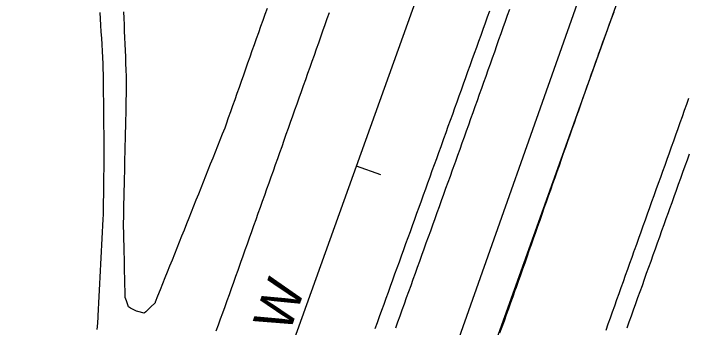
# Model space of a CAD drawing. Extents: x 1901471 to 1963503, y 756461 to 799997.
# Drawn here: x 1940925 to 1941029.5, y 780731.1 to 780779.7 of the extents above; entities that cross this region are included whole.
import ezdxf

# ---------------------------------------------------------------- set-up
doc = ezdxf.new("R2010")
doc.units = 0
for name, color, linetype in [('RD_EX_Fence_Other', 7, 'Continuous'), ('RD_EX_H2O', 7, 'Continuous'), ('RD_EX_Road', 7, 'Continuous'), ('RD_HC_Cl', 7, 'Continuous'), ('RD_HC_Data', 7, 'Continuous'), ('RD_HC_Data_Tic', 7, 'Continuous')]:
    doc.layers.add(name, color=color, linetype=linetype)

msp = doc.modelspace()

# ---------------------------------------------------------------- linework, layer by layer
at = {"layer": 'RD_EX_Fence_Other'}
msp.add_lwpolyline([(1941119.95, 781082.21), (1941101.45, 781029.76), (1941079.78, 780969.79), (1941064.01, 780926.33), (1941050.62, 780889.8), (1941031.96, 780837.1), (1941011.64, 780779.47), (1940993.9, 780729.41), (1940976.11, 780680.54), (1940959.84, 780635.74)], dxfattribs=at)
at = {"layer": 'RD_EX_H2O'}
msp.add_lwpolyline([(1941000.29, 780730.23), (1941000.63, 780731.17), (1941000.97, 780732.11), (1941001.31, 780733.06), (1941001.65, 780734), (1941001.98, 780734.94), (1941002.32, 780735.88), (1941002.66, 780736.82), (1941002.84, 780737.31), (1941003.17, 780738.25), (1941003.5, 780739.2), (1941003.83, 780740.14), (1941004.17, 780741.08), (1941004.5, 780742.02), (1941004.83, 780742.97), (1941005.16, 780743.91), (1941005.5, 780744.85), (1941005.83, 780745.8), (1941006.16, 780746.74), (1941006.49, 780747.68), (1941006.83, 780748.63), (1941007.16, 780749.57), (1941007.49, 780750.51), (1941007.82, 780751.46), (1941008.16, 780752.4), (1941008.49, 780753.34), (1941008.82, 780754.28), (1941009.15, 780755.23), (1941009.49, 780756.17), (1941009.82, 780757.11), (1941010.15, 780758.06), (1941010.48, 780759), (1941010.82, 780759.94), (1941011.15, 780760.89), (1941011.48, 780761.83), (1941011.81, 780762.77), (1941012.15, 780763.71), (1941012.48, 780764.66), (1941012.81, 780765.6), (1941013.14, 780766.54), (1941013.48, 780767.49), (1941013.81, 780768.43), (1941014.14, 780769.37), (1941014.47, 780770.32), (1941014.81, 780771.26), (1941015.14, 780772.2), (1941015.47, 780773.15), (1941015.55, 780773.38), (1941015.9, 780774.32), (1941016.24, 780775.26), (1941016.59, 780776.2), (1941016.93, 780777.13), (1941017.27, 780778.07), (1941017.62, 780779.01), (1941017.96, 780779.95)], dxfattribs=at)
at = {"layer": 'RD_EX_Road'}
for points in [[(1940964.24, 780780.48), (1940963.9, 780779.54), (1940963.57, 780778.6), (1940963.24, 780777.65), (1940962.9, 780776.71), (1940962.57, 780775.77), (1940962.24, 780774.83), (1940961.9, 780773.88), (1940961.57, 780772.94), (1940961.23, 780772), (1940960.9, 780771.05), (1940960.57, 780770.11), (1940960.23, 780769.17), (1940959.9, 780768.23), (1940959.57, 780767.28), (1940959.23, 780766.34), (1940958.9, 780765.4), (1940958.56, 780764.46), (1940958.56, 780764.46), (1940958.23, 780763.51), (1940957.9, 780762.57), (1940957.68, 780761.95), (1940957.31, 780761.02), (1940956.93, 780760.09), (1940956.56, 780759.16), (1940956.19, 780758.23), (1940955.82, 780757.3), (1940955.45, 780756.37), (1940955.08, 780755.44), (1940954.71, 780754.52), (1940954.34, 780753.59), (1940953.97, 780752.66), (1940953.6, 780751.73), (1940953.23, 780750.8), (1940952.86, 780749.87), (1940952.49, 780748.94), (1940952.12, 780748.01), (1940951.75, 780747.09), (1940951.38, 780746.16), (1940951.01, 780745.23), (1940950.64, 780744.3), (1940950.27, 780743.37), (1940949.9, 780742.44), (1940949.53, 780741.51), (1940949.15, 780740.58), (1940948.78, 780739.65), (1940948.41, 780738.73), (1940948.04, 780737.8), (1940947.67, 780736.87), (1940947.3, 780735.94), (1940946.93, 780735.01), (1940946.89, 780734.9), (1940946.17, 780734.21), (1940945.45, 780733.51), (1940945.21, 780733.27), (1940944.24, 780733.53), (1940944, 780733.59), (1940943.12, 780734.06), (1940942.79, 780734.24), (1940942.46, 780735.19), (1940942.29, 780735.71), (1940942.26, 780736.71), (1940942.24, 780737.71), (1940942.22, 780738.71), (1940942.19, 780739.71), (1940942.17, 780740.71), (1940942.15, 780741.71), (1940942.12, 780742.71), (1940942.1, 780743.71), (1940942.08, 780744.71), (1940942.05, 780745.71), (1940942.03, 780746.7), (1940942.02, 780747.2), (1940942.04, 780748.2), (1940942.06, 780749.2), (1940942.08, 780750.2), (1940942.11, 780751.2), (1940942.13, 780752.2), (1940942.15, 780753.2), (1940942.17, 780754.2), (1940942.2, 780755.2), (1940942.22, 780756.2), (1940942.24, 780757.2), (1940942.24, 780757.2), (1940942.26, 780758.2), (1940942.29, 780759.2), (1940942.31, 780760.2), (1940942.33, 780761.2), (1940942.35, 780762.2), (1940942.38, 780763.19), (1940942.4, 780764.19), (1940942.42, 780765.19), (1940942.44, 780766.19), (1940942.47, 780767.19), (1940942.49, 780768.19), (1940942.5, 780768.95), (1940942.46, 780769.95), (1940942.43, 780770.95), (1940942.39, 780771.95), (1940942.35, 780772.95), (1940942.31, 780773.95), (1940942.27, 780774.95), (1940942.23, 780775.95), (1940942.19, 780776.95), (1940942.15, 780777.94), (1940942.11, 780778.94), (1940942.07, 780779.94)], [(1940998.67, 780780.06), (1940998.33, 780779.11), (1940997.99, 780778.17), (1940997.65, 780777.23), (1940997.31, 780776.29), (1940996.98, 780775.35), (1940996.64, 780774.41), (1940996.3, 780773.47), (1940995.96, 780772.53), (1940995.62, 780771.59), (1940995.29, 780770.64), (1940994.95, 780769.7), (1940994.61, 780768.76), (1940994.27, 780767.82), (1940993.93, 780766.88), (1940993.6, 780765.94), (1940993.26, 780765), (1940992.92, 780764.06), (1940992.58, 780763.12), (1940992.24, 780762.17), (1940991.91, 780761.23), (1940991.57, 780760.29), (1940991.23, 780759.35), (1940991.13, 780759.06), (1940990.79, 780758.12), (1940990.45, 780757.18), (1940990.11, 780756.24), (1940989.77, 780755.3), (1940989.43, 780754.36), (1940989.09, 780753.42), (1940988.75, 780752.48), (1940988.41, 780751.54), (1940988.07, 780750.6), (1940987.73, 780749.66), (1940987.39, 780748.71), (1940987.05, 780747.77), (1940986.71, 780746.83), (1940986.37, 780745.89), (1940986.03, 780744.95), (1940985.69, 780744.01), (1940985.35, 780743.07), (1940985.01, 780742.13), (1940984.67, 780741.19), (1940984.33, 780740.25), (1940983.99, 780739.31), (1940983.65, 780738.37), (1940983.31, 780737.43), (1940982.97, 780736.49), (1940982.63, 780735.55), (1940982.29, 780734.61), (1940981.95, 780733.67), (1940981.61, 780732.73), (1940981.27, 780731.79), (1940980.93, 780730.85)], [(1941001.77, 780780.31), (1941001.43, 780779.37), (1941001.1, 780778.43), (1941000.76, 780777.49), (1941000.43, 780776.54), (1941000.09, 780775.6), (1940999.76, 780774.66), (1940999.42, 780773.72), (1940999.09, 780772.78), (1940998.75, 780771.83), (1940998.42, 780770.89), (1940998.08, 780769.95), (1940997.75, 780769.01), (1940997.41, 780768.07), (1940997.07, 780767.12), (1940996.74, 780766.18), (1940996.4, 780765.24), (1940996.07, 780764.3), (1940995.73, 780763.35), (1940995.4, 780762.41), (1940995.06, 780761.47), (1940994.73, 780760.53), (1940994.39, 780759.59), (1940994.06, 780758.64), (1940993.72, 780757.7), (1940993.39, 780756.76), (1940993.24, 780756.34), (1940992.9, 780755.4), (1940992.56, 780754.46), (1940992.22, 780753.52), (1940991.88, 780752.58), (1940991.55, 780751.64), (1940991.21, 780750.7), (1940990.87, 780749.76), (1940990.53, 780748.82), (1940990.19, 780747.87), (1940989.85, 780746.93), (1940989.52, 780745.99), (1940989.18, 780745.05), (1940988.84, 780744.11), (1940988.5, 780743.17), (1940988.16, 780742.23), (1940987.82, 780741.29), (1940987.48, 780740.35), (1940987.15, 780739.41), (1940986.81, 780738.47), (1940986.47, 780737.52), (1940986.13, 780736.58), (1940985.79, 780735.64), (1940985.45, 780734.7), (1940985.12, 780733.76), (1940984.78, 780732.82), (1940984.44, 780731.88), (1940984.1, 780730.94)], [(1940937.95, 780730.74), (1940938.02, 780731.74), (1940938.1, 780732.74), (1940938.1, 780732.86), (1940938.16, 780733.86), (1940938.21, 780734.86), (1940938.26, 780735.86), (1940938.31, 780736.86), (1940938.36, 780737.85), (1940938.41, 780738.85), (1940938.46, 780739.85), (1940938.51, 780740.85), (1940938.56, 780741.85), (1940938.61, 780742.85), (1940938.67, 780743.85), (1940938.72, 780744.85), (1940938.77, 780745.84), (1940938.82, 780746.84), (1940938.87, 780747.84), (1940938.91, 780748.57), (1940938.92, 780749.57), (1940938.93, 780750.57), (1940938.95, 780751.57), (1940938.96, 780752.57), (1940938.98, 780753.57), (1940938.99, 780754.57), (1940938.99, 780754.57), (1940939, 780755.57), (1940939.02, 780756.57), (1940939.03, 780757.57), (1940939.04, 780758.17), (1940939.03, 780759.17), (1940939.02, 780760.17), (1940939.01, 780761.17), (1940938.99, 780762.17), (1940938.98, 780763.17), (1940938.97, 780764.17), (1940938.96, 780765.17), (1940938.95, 780766.17), (1940938.94, 780767.17), (1940938.92, 780768.17), (1940938.91, 780769.17), (1940938.9, 780770.17), (1940938.89, 780771.17), (1940938.88, 780771.87), (1940938.82, 780772.87), (1940938.76, 780773.87), (1940938.7, 780774.87), (1940938.64, 780775.86), (1940938.58, 780776.86), (1940938.52, 780777.86), (1940938.47, 780778.86), (1940938.41, 780779.86)], [(1940973.85, 780779.8), (1940973.51, 780778.86), (1940973.18, 780777.91), (1940972.84, 780776.97), (1940972.51, 780776.03), (1940972.18, 780775.09), (1940971.84, 780774.14), (1940971.51, 780773.2), (1940971.17, 780772.26), (1940970.84, 780771.31), (1940970.51, 780770.37), (1940970.17, 780769.43), (1940969.84, 780768.49), (1940969.5, 780767.54), (1940969.17, 780766.6), (1940968.84, 780765.66), (1940968.5, 780764.72), (1940968.17, 780763.77), (1940967.83, 780762.83), (1940967.83, 780762.83), (1940967.5, 780761.89), (1940967.16, 780760.95), (1940966.83, 780760), (1940966.5, 780759.06), (1940966.16, 780758.12), (1940965.83, 780757.18), (1940965.49, 780756.23), (1940965.16, 780755.29), (1940964.83, 780754.35), (1940964.49, 780753.41), (1940964.16, 780752.46), (1940963.82, 780751.52), (1940963.49, 780750.58), (1940963.16, 780749.64), (1940962.82, 780748.69), (1940962.49, 780747.75), (1940962.15, 780746.81), (1940961.82, 780745.87), (1940961.49, 780744.92), (1940961.15, 780743.98), (1940960.82, 780743.04), (1940960.48, 780742.1), (1940960.15, 780741.15), (1940960.04, 780740.83), (1940959.7, 780739.89), (1940959.36, 780738.95), (1940959.02, 780738.01), (1940958.69, 780737.07), (1940958.35, 780736.13), (1940958.01, 780735.19), (1940957.68, 780734.25), (1940957.34, 780733.3), (1940957, 780732.36), (1940956.66, 780731.42), (1940956.33, 780730.48)], [(1941029.5, 780766.52), (1941029.16, 780765.58), (1941028.82, 780764.64), (1941028.49, 780763.69), (1941028.15, 780762.75), (1941027.81, 780761.81), (1941027.48, 780760.87), (1941027.14, 780759.93), (1941026.8, 780758.99), (1941026.46, 780758.04), (1941026.13, 780757.1), (1941025.79, 780756.16), (1941025.45, 780755.22), (1941025.12, 780754.28), (1941024.78, 780753.34), (1941024.44, 780752.39), (1941024.11, 780751.45), (1941023.77, 780750.51), (1941023.43, 780749.57), (1941023.1, 780748.63), (1941022.76, 780747.69), (1941022.42, 780746.75), (1941022.09, 780745.8), (1941021.75, 780744.86), (1941021.41, 780743.92), (1941021.08, 780742.98), (1941021.04, 780742.86), (1941020.7, 780741.92), (1941020.36, 780740.98), (1941020.03, 780740.04), (1941019.69, 780739.1), (1941019.36, 780738.15), (1941019.02, 780737.21), (1941018.68, 780736.27), (1941018.35, 780735.33), (1941018.01, 780734.39), (1941017.68, 780733.44), (1941017.34, 780732.5), (1941017, 780731.56), (1941016.67, 780730.62)], [(1941029.59, 780757.9), (1941029.25, 780756.96), (1941028.91, 780756.02), (1941028.57, 780755.08), (1941028.24, 780754.14), (1941027.9, 780753.2), (1941027.56, 780752.26), (1941027.22, 780751.32), (1941026.88, 780750.38), (1941026.54, 780749.43), (1941026.33, 780748.83), (1941025.99, 780747.89), (1941025.65, 780746.95), (1941025.31, 780746.01), (1941024.98, 780745.06), (1941024.64, 780744.12), (1941024.3, 780743.18), (1941023.96, 780742.24), (1941023.63, 780741.3), (1941023.29, 780740.36), (1941022.95, 780739.42), (1941022.61, 780738.47), (1941022.28, 780737.53), (1941021.94, 780736.59), (1941021.6, 780735.65), (1941021.26, 780734.71), (1941020.93, 780733.77), (1941020.59, 780732.83), (1941020.25, 780731.89), (1941019.91, 780730.94)]]:
    msp.add_lwpolyline(points, dxfattribs=at)
at = {"layer": 'RD_HC_Cl'}
for p, q in [((1941878.42, 783269.07), (1940045.23, 778152.54)), ((1941906.2, 783259.59), (1940073.41, 778143.37))]:
    msp.add_line(p, q, dxfattribs=at)
at = {"layer": 'RD_HC_Data_Tic'}
msp.add_line((1940978.05, 780756.08), (1940981.81, 780754.73), dxfattribs=at)

# ---------------------------------------------------------------- texts
at = {"layer": 'RD_HC_Data'}
msp.add_text('S 19%%d 42\' 43" W', height=6, rotation=70.288, dxfattribs=at).set_placement((1940951.24, 780684.23))

doc.saveas('drawing.dxf')
